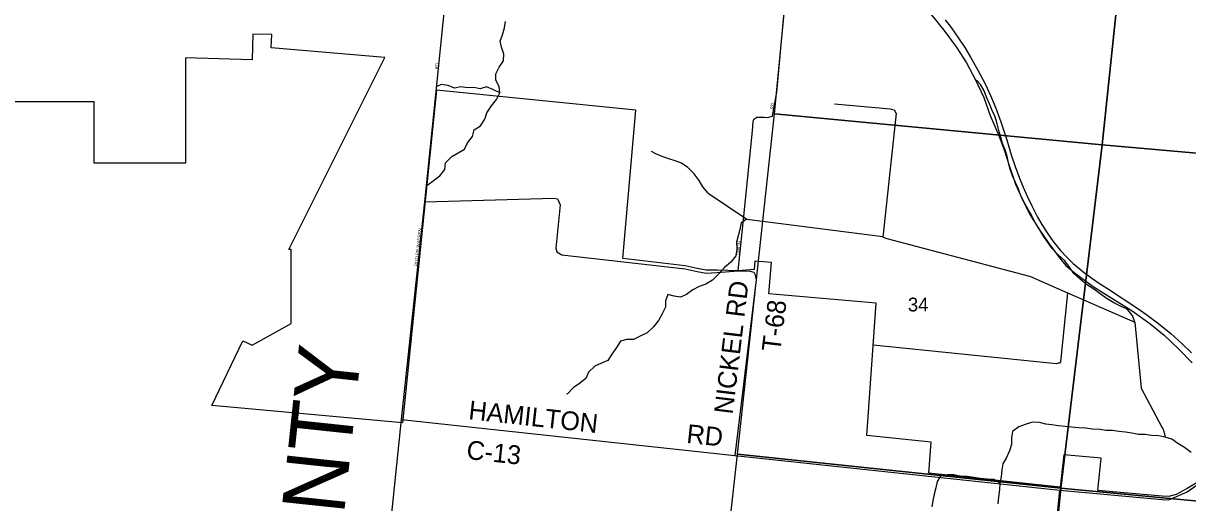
# Model space of a CAD drawing. Extents: x 0 to 1064, y 0 to 440.
# Drawn here: x 109.3 to 165.7, y 212.8 to 236 of the extents above; entities that cross this region are included whole.
import ezdxf

# ---------------------------------------------------------------- set-up
doc = ezdxf.new("R2010")
doc.units = 0
for name, color, linetype in [('GM_X_Adjacent_County_Text', 7, 'Continuous'), ('GM_X_City_Street', 7, 'Continuous'), ('GM_X_City_Street_Text', 7, 'Continuous'), ('GM_X_Corporation', 7, 'Continuous'), ('GM_X_County', 7, 'Continuous'), ('GM_X_County_Road', 7, 'Continuous'), ('GM_X_County_Road_Text', 7, 'Continuous'), ('GM_X_Minor_River', 7, 'Continuous'), ('GM_X_Rail_Line', 7, 'Continuous'), ('GM_X_Section', 7, 'Continuous'), ('GM_X_Section_Text', 7, 'Continuous'), ('GM_X_Township', 7, 'Continuous'), ('GM_X_Township_Road', 7, 'Continuous'), ('GM_X_Township_Road_Text', 7, 'Continuous')]:
    doc.layers.add(name, color=color, linetype=linetype)

msp = doc.modelspace()

# ---------------------------------------------------------------- linework, layer by layer
at = {"layer": 'GM_X_City_Street'}
for points in [[(143.916, 224.032), (144.15, 226.362), (144.471, 229.55), (144.6, 230.828), (144.643, 231.257), (144.674, 231.384), (144.822, 231.492), (145.164, 231.481), (145.334, 231.464), (145.573, 231.538), (145.783, 232.706), (146.262, 238), (146.376, 239.264), (146.38, 239.303)], [(129.295, 232.855), (129.298, 232.889), (129.604, 235.91)], [(128.401, 224.236), (128.741, 227.387), (129.295, 232.855)]]:
    msp.add_lwpolyline(points, dxfattribs=at)
at = {"layer": 'GM_X_Corporation'}
for points in [[(153.263, 236.458), (153.877, 235.703), (154.475, 234.892), (154.969, 234.113), (155.399, 233.303), (155.807, 232.443), (156.117, 231.565), (156.534, 230.601), (156.79, 229.908), (157.019, 229.196), (157.334, 228.237), (157.706, 227.416), (158.034, 226.768), (158.502, 226.033), (158.927, 225.413), (159.469, 224.677), (159.777, 224.296), (160.264, 223.899), (161.104, 223.288), (161.882, 222.788), (162.995, 222.102), (163.854, 221.484), (164.543, 220.921), (165.247, 220.238), (165.904, 219.576)], [(166.827, 214.178), (165.655, 213.487), (165.122, 213.205), (164.762, 213.096), (164.453, 213.114), (161.324, 213.398), (161.489, 214.968), (159.677, 215.127), (159.513, 213.562), (153.152, 214.238), (153.256, 215.73), (150.143, 216.057), (150.592, 222.478), (145.4, 222.932), (145.532, 224.442), (144.72, 224.513), (144.685, 224.102), (143.915, 224.032), (142.901, 224.069), (142.359, 224.079), (141.923, 224.156), (141.349, 224.285), (138.323, 224.631), (138.952, 231.826), (129.292, 232.792), (127.646, 216.665), (118.418, 217.516), (119.923, 220.65), (120.375, 220.444), (122.258, 221.484), (122.258, 225.067), (122.151, 225.067), (126.789, 234.381), (121.296, 234.853), (121.328, 235.486), (120.401, 235.507), (120.37, 234.263), (117.147, 234.369), (117.147, 229.258), (112.723, 229.258), (112.723, 232.228), (106.663, 232.228)]]:
    msp.add_lwpolyline(points, dxfattribs=at)
at = {"layer": 'GM_X_County'}
msp.add_lwpolyline([(122.88, 172.966), (123.415, 177.582), (124.11, 184.015), (125.029, 192.409), (125.487, 196.589), (125.93, 200.635), (125.935, 200.684), (127.602, 216.831), (128.741, 227.387), (129.298, 232.889), (129.621, 236.081)], dxfattribs=at)
at = {"layer": 'GM_X_County_Road'}
for points in [[(127.602, 216.831), (128.401, 224.236)], [(159.497, 213.412), (164.453, 212.962), (164.762, 212.945), (165.655, 213.336), (167.967, 214.948), (169.784, 216.077), (171.048, 216.857), (171.915, 217.157), (172.47, 217.269), (173.406, 217.026), (174.184, 216.751), (174.856, 216.647), (176.553, 216.559)], [(125.93, 200.634), (125.935, 200.685), (127.602, 216.831)], [(127.602, 216.831), (143.756, 215.085), (159.497, 213.412)], [(159.381, 197.375), (159.377, 197.399), (159.309, 197.935), (159.306, 197.951), (159.081, 199.144), (159.052, 199.437), (159.083, 199.734), (159.013, 200.161), (158.809, 200.525), (158.215, 200.55), (158.247, 200.872), (159.497, 213.412)]]:
    msp.add_lwpolyline(points, dxfattribs=at)
at = {"layer": 'GM_X_Minor_River'}
for points in [[(128.83, 228.182), (129.133, 228.397), (129.455, 228.641), (129.709, 228.951), (129.728, 229.274), (130.049, 229.578), (130.352, 229.76), (130.656, 229.937), (130.795, 230.247), (131.044, 230.552), (131.129, 230.868), (131.432, 231.075), (131.639, 231.385), (131.736, 231.696), (131.966, 232.036), (132.209, 232.347), (132.373, 232.663), (132.33, 232.967), (132.172, 233.278), (132.166, 233.582), (132.33, 233.911), (132.548, 234.215), (132.567, 234.537), (132.445, 234.872), (132.378, 235.176), (132.494, 235.481), (132.591, 235.815), (132.639, 236.12)], [(132.373, 232.663), (132.033, 232.821), (131.723, 232.955), (131.42, 232.858), (131.111, 232.919), (130.795, 232.906), (130.479, 232.961), (130.17, 232.888), (129.861, 233.016), (129.533, 233.065), (129.317, 232.98)], [(163.118, 221.554), (163.002, 221.87), (162.748, 222.18), (162.42, 222.327), (162.098, 222.485), (161.783, 222.685), (161.449, 222.929), (161.134, 223.154), (160.782, 223.385), (160.472, 223.641), (160.169, 223.915), (159.956, 224.219), (159.732, 224.529), (159.416, 224.815), (159.113, 225.125), (158.888, 225.448), (158.682, 225.758), (158.482, 226.081), (158.294, 226.385), (158.136, 226.701), (157.954, 227.012), (157.778, 227.328), (157.602, 227.675), (157.481, 227.997), (157.347, 228.326), (157.195, 228.648), (157.08, 228.965), (157.001, 229.281), (156.941, 229.597), (156.843, 229.908), (156.71, 230.218), (156.637, 230.522), (156.54, 230.839), (156.455, 231.161), (156.358, 231.502), (156.206, 231.812), (156.079, 232.129), (155.939, 232.451), (155.83, 232.762), (155.642, 233.078), (155.46, 233.285)], [(148.573, 232.135), (151.273, 231.885), (151.467, 231.843), (151.558, 231.672), (151.546, 231.514), (151.522, 231.368), (150.916, 225.679), (151.116, 225.6), (157.954, 223.799), (158.015, 223.787), (158.069, 223.763), (159.856, 222.981)], [(142.463, 227.796), (142.202, 228.106), (142.014, 228.417), (141.784, 228.733), (141.48, 229.043), (141.171, 229.256), (140.861, 229.366), (140.558, 229.469), (140.236, 229.585), (139.927, 229.706), (139.709, 229.816)], [(142.463, 227.796), (144.332, 226.549), (150.917, 225.697)], [(144.332, 226.549), (144.053, 226.372), (143.993, 226.05), (143.908, 225.74), (143.823, 225.423), (143.841, 225.107), (143.798, 224.766), (143.556, 224.462), (143.246, 224.2), (142.967, 223.896), (142.67, 223.586), (142.336, 223.391), (142.027, 223.275), (141.717, 223.123), (141.414, 222.898), (141.111, 222.764), (140.807, 222.807), (140.504, 222.886), (140.389, 222.582), (140.389, 222.277), (140.231, 221.949), (140.049, 221.632), (139.806, 221.328), (139.503, 221.042), (139.193, 220.896), (138.835, 220.708), (138.514, 220.714), (138.204, 220.635), (138.01, 220.33), (137.792, 220.008), (137.591, 219.698), (137.288, 219.564), (136.973, 219.424), (136.669, 219.126), (136.524, 218.815), (136.22, 218.584), (135.917, 218.371), (135.626, 218.067), (135.632, 218.091)], [(159.856, 222.981), (159.526, 219.631), (159.471, 219.565), (159.41, 219.558), (159.331, 219.54), (150.449, 220.435)], [(159.856, 222.981), (163.118, 221.554), (163.427, 218.354), (164.428, 216.456), (164.471, 216.376), (164.513, 216.322), (164.592, 215.975)], [(165.842, 215.239), (165.526, 215.476), (165.211, 215.671), (164.908, 215.878), (164.592, 215.975), (164.283, 216.048), (163.925, 216.066), (163.615, 216.103), (163.294, 216.103), (162.984, 216.176), (162.663, 216.224), (162.347, 216.249), (162.044, 216.304), (161.74, 216.304), (161.431, 216.346), (161.067, 216.364), (160.733, 216.413), (160.405, 216.431), (160.053, 216.462), (159.744, 216.498), (159.422, 216.523), (159.107, 216.571), (158.804, 216.602), (158.5, 216.687), (158.172, 216.705), (157.814, 216.596), (157.499, 216.48), (157.196, 216.255), (157.153, 215.939), (157.141, 215.628), (157.056, 215.312), (156.904, 214.996), (156.728, 214.692), (156.674, 214.387), (156.643, 214.059), (156.589, 213.749), (156.564, 213.432), (156.516, 213.079), (156.492, 212.739)], [(156.589, 213.749), (156.298, 213.931), (155.976, 213.937), (155.63, 213.98), (155.321, 214.022), (155.005, 214.065), (154.665, 214.095), (154.362, 214.15), (154.053, 214.156), (153.743, 214.138), (153.555, 213.834), (153.482, 213.524), (153.403, 213.219), (153.343, 212.909), (153.288, 212.599)]]:
    msp.add_lwpolyline(points, dxfattribs=at)
at = {"layer": 'GM_X_Rail_Line'}
msp.add_lwpolyline([(153.931, 236.2), (154.219, 235.826), (154.578, 235.322), (154.886, 234.857), (155.17, 234.391), (155.509, 233.802), (155.881, 233.075), (156.134, 232.54), (156.391, 231.92), (156.639, 231.259), (156.916, 230.383), (157.128, 229.66), (157.32, 229.091), (157.537, 228.527), (157.721, 228.088), (157.925, 227.63), (158.155, 227.153), (158.412, 226.646), (158.624, 226.283), (158.873, 225.881), (159.166, 225.467), (159.524, 225.033), (159.816, 224.713), (160.142, 224.399), (160.602, 224.006), (161.036, 223.683), (161.405, 223.428), (161.792, 223.179), (163.275, 222.214), (163.695, 221.913), (164.286, 221.471), (164.861, 221), (165.397, 220.517), (165.866, 220.067)], dxfattribs=at)
at = {"layer": 'GM_X_Section'}
for points in [[(147.164, 247.252), (163.172, 245.682), (161.539, 230.141), (145.668, 231.642)], [(163.172, 245.682), (179.345, 244.109), (177.823, 228.711), (161.539, 230.141)], [(145.668, 231.642), (161.539, 230.141), (159.538, 213.498), (143.87, 215.152)], [(161.539, 230.141), (177.823, 228.711), (176.08, 211.942), (159.538, 213.498)], [(143.87, 215.152), (159.538, 213.498), (157.964, 197.58), (142.094, 199.129)], [(159.538, 213.498), (176.08, 211.942), (174.298, 195.925), (157.964, 197.58)]]:
    msp.add_lwpolyline(points, close=True, dxfattribs=at)
at = {"layer": 'GM_X_Township'}
msp.add_lwpolyline([(208.143, 208.67), (191.843, 210.26), (174.285, 195.865), (159.378, 197.399), (154.287, 197.897), (142.079, 199.064), (125.935, 200.684), (127.602, 216.831), (128.741, 227.387), (129.298, 232.889), (129.621, 236.081), (130.101, 240.906), (130.137, 241.26), (130.749, 247.284), (130.949, 249.155), (132.626, 264.853), (129.667, 265.26), (130.251, 272.11), (131.271, 282.335), (131.959, 289.228), (132.309, 292.479), (132.404, 293.708)], dxfattribs=at)
at = {"layer": 'GM_X_Township_Road'}
msp.add_lwpolyline([(128.741, 227.387), (134.991, 227.557), (135.16, 227.535), (135.293, 227.246), (135.082, 225.14), (135.126, 224.956), (135.366, 224.817), (141.349, 224.133), (141.923, 224.005), (142.359, 223.928), (142.876, 223.959), (143.916, 224.032), (144.492, 224.025), (144.673, 223.972), (144.737, 223.843), (144.78, 223.605), (143.756, 215.085)], dxfattribs=at)

# ---------------------------------------------------------------- texts
at = {"layer": 'GM_X_Adjacent_County_Text'}
msp.add_text('BUTLER COUNTY', height=3.0303, rotation=83.9559, dxfattribs=at).set_placement((122.065, 186.211))
at = {"layer": 'GM_X_City_Street_Text'}
for s, height, rotation, p in [('RD', 0.1515, 83.9946, (129.368, 233.806)), ('RD', 0.1515, 80.5318, (145.608, 231.861)), ('BUTLER-WARREN', 0.15152, 83.7129, (128.381, 224.273)), ('UNION', 0.1515, 83.6582, (143.968, 224.793))]:
    msp.add_text(s, height=height, rotation=rotation, dxfattribs=at).set_placement(p)
at = {"layer": 'GM_X_County_Road_Text'}
for s, rotation, p in [('HAMILTON', 353.802, (130.822, 216.852)), ('RD', 354.0422, (141.38, 215.705)), ('C-13', 353.8122, (130.72, 214.926))]:
    msp.add_text(s, height=0.9091, rotation=rotation, dxfattribs=at).set_placement(p)
at = {"layer": 'GM_X_Section_Text'}
msp.add_text('34', height=0.6697, rotation=0, dxfattribs=at).set_placement((152.13, 222.071))
at = {"layer": 'GM_X_Township_Road_Text'}
for s, rotation, p in [('NICKEL RD', 83.1003, (143.641, 217.059)), ('T-68', 82.9199, (145.949, 220.089))]:
    msp.add_text(s, height=0.9091, rotation=rotation, dxfattribs=at).set_placement(p)

doc.saveas('drawing.dxf')
